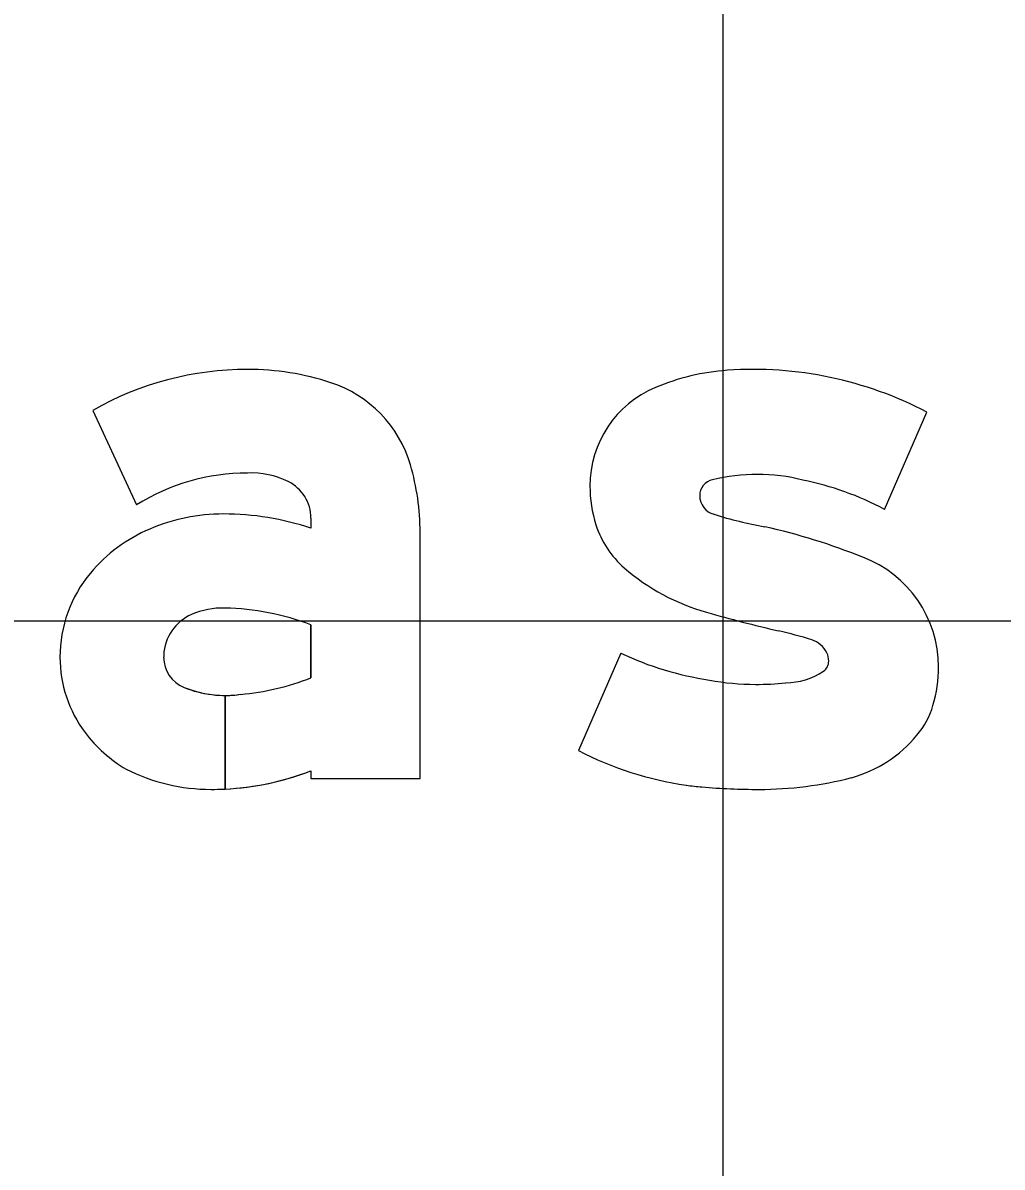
# Model space of a CAD drawing. Extents: x 2193008 to 2198143, y 1236112 to 1237864.
# Drawn here: x 2196325.286 to 2196327.273, y 1237195.998 to 1237198.321 of the extents above; entities that cross this region are included whole.
import ezdxf

# ---------------------------------------------------------------- set-up
doc = ezdxf.new("R2010")
doc.units = 0
for name, color, linetype in [('GSBWFILL', 7, 'Continuous'), ('GSCOLORFILL', 7, 'Continuous'), ('GSOUTLINE', 7, 'Continuous'), ('M-ROADS', 7, 'Continuous')]:
    doc.layers.add(name, color=color, linetype=linetype)

msp = doc.modelspace()

# ---------------------------------------------------------------- linework, layer by layer
at = {"layer": 'GSBWFILL'}
for p, q in [((2196327.0343, 1237197.3331), (2196327.1202, 1237197.5305)), ((2196326.4989, 1237197.041), (2196326.4129, 1237196.8436)), ((2196326.4129, 1237196.8436), (2196326.4129, 1237196.8436))]:
    msp.add_line(p, q, dxfattribs=at)
for points in [[(2196325.4277, 1237197.5341), (2196325.5166, 1237197.3422)], [(2196325.8704, 1237197.3152), (2196325.8704, 1237197.2948)], [(2196325.8704, 1237196.8023), (2196325.8704, 1237196.7868), (2196326.0918, 1237196.7868), (2196326.0918, 1237197.2864)], [(2196325.8704, 1237197.0988), (2196325.8704, 1237196.9912)], [(2196325.696, 1237196.7654), (2196325.696, 1237196.9554)], [(2196325.6961, 1237196.9554), (2196325.6961, 1237196.7654)]]:
    msp.add_lwpolyline(points, dxfattribs=at)
for centre, major_axis, ratio, start_param, end_param in [((2196325.7418, 1237196.9826), (0, 0.6347), 0.999998, 0, 0.517719), ((2196325.7418, 1237197.0753), (0, 0.542), 0.999998, 5.96613, 6.283185), ((2196326.7483, 1237197.1546), (0, 0.462), 0.999993, 0.071378, 0.398007), ((2196326.7678, 1237196.8582), (0, 0.759), 0.999993, 5.800291, 6.352301), ((2196325.8331, 1237197.3535), (0, 0.2491), 0.999998, 4.997165, 5.96613), ((2196326.6534, 1237197.3805), (0, 0.217), 0.999993, 0.398006, 1.570796), ((2196325.7418, 1237196.9826), (0, 0.4243), 0.999998, 0, 0.559495), ((2196325.7497, 1237197.2393), (0, 0.1678), 0.999998, 5.822746, 6.330435), ((2196325.6039, 1237197.2864), (0, 0.4879), 0.999998, 4.712389, 4.997165), ((2196326.7763, 1237197.0199), (0, 0.3842), 0.999993, 0, 0.239757), ((2196326.7763, 1237197.0404), (0, 0.3638), 0.999993, 6.027142, 6.283185), ((2196325.7873, 1237197.3152), (0, 0.083), 0.999998, 4.712389, 5.822746), ((2196326.6956, 1237197.3805), (0, 0.2592), 0.999993, 1.570796, 1.879779), ((2196326.6923, 1237197.3607), (0, 0.0332), 0.999993, 0.21891, 1.570796), ((2196326.7508, 1237196.8008), (0, 0.6031), 0.999993, 5.793797, 6.086746), ((2196326.6979, 1237197.3607), (0, 0.0388), 0.999993, 1.570796, 2.88808), ((2196325.6928, 1237196.9441), (0, 0.3797), 0.999998, 0, 0.404512), ((2196325.6928, 1237196.7648), (0, 0.559), 0.999998, 5.959871, 6.283185), ((2196326.9361, 1237198.1123), (0, 0.8272), 0.999993, 2.83708, 2.965597), ((2196325.6668, 1237197.0006), (0, 0.3175), 0.999998, 0.399285, 0.87593), ((2196326.6332, 1237197.3606), (0, 0.1938), 0.999993, 1.879779, 2.42566), ((2196326.5018, 1237196.02), (0, 1.3103), 0.999993, 5.901211, 6.060377), ((2196326.9056, 1237197.0134), (0, 0.2381), 0.999993, 4.712389, 5.919951), ((2196325.6277, 1237197.0331), (0, 0.2667), 0.999998, 0.87593, 1.570796), ((2196326.7891, 1237197.5397), (0, 0.4312), 0.999993, 2.42566, 2.869403), ((2196325.6918, 1237196.9728), (0, 0.1601), 0.999998, 6.259455, 6.691732), ((2196325.6801, 1237196.5887), (0, 0.5444), 0.999998, 5.926185, 6.254823), ((2196327.4132, 1237199.6838), (0, 2.6643), 0.999993, 2.860128, 2.916667), ((2196325.6655, 1237197.0334), (0, 0.0941), 0.999998, 0.408547, 1.530785), ((2196326.5418, 1237195.9233), (0, 1.1959), 0.999993, 5.990951, 6.04928), ((2196326.8676, 1237197.0153), (0, 0.0564), 0.999993, 5.20773, 5.944931), ((2196325.6159, 1237197.0331), (0, 0.2549), 0.999998, 1.570796, 2.21394), ((2196325.6717, 1237197.0331), (0, 0.1002), 0.999998, 1.530785, 1.570796), ((2196325.6378, 1237197.0331), (0, 0.0664), 0.999998, 1.570796, 2.757027), ((2196326.777, 1237197.6364), (0, 0.6571), 0.999993, 2.70455, 2.991718), ((2196326.8807, 1237197.0252), (0, 0.0402), 0.999993, 4.712389, 5.146352), ((2196326.8953, 1237197.0252), (0, 0.0256), 0.999993, 3.769232, 4.712389), ((2196326.8658, 1237197.0134), (0, 0.2779), 0.999993, 4.42655, 4.712389), ((2196325.6831, 1237197.4675), (0, 0.5118), 0.999998, 3.228562, 3.516221), ((2196326.7724, 1237197.4815), (0, 0.5036), 0.999993, 2.95481, 3.141593), ((2196326.8294, 1237197.1307), (0, 0.15), 0.999993, 3.169414, 3.711965), ((2196325.696, 1237197.1768), (0, 0.2214), 0.999998, 2.757027, 3.141593), ((2196326.7724, 1237197.61), (0, 0.6322), 0.999993, 3.141593, 3.238422), ((2196325.696, 1237197.1768), (0, 0.2214), 0.999998, 3.141843, 3.28451), ((2196326.9731, 1237196.9819), (0, 0.1661), 0.999993, 4.009587, 4.42655), ((2196325.6385, 1237197.0501), (0, 0.2832), 0.999998, 2.21394, 2.611125), ((2196326.896, 1237197.0434), (0, 0.2647), 0.999993, 3.41426, 4.020407), ((2196326.7287, 1237197.4502), (0, 0.6839), 0.999993, 2.661561, 2.999689), ((2196325.6675, 1237197.1457), (0, 0.381), 0.999998, 2.672443, 3.141593), ((2196325.6675, 1237197.3299), (0, 0.5652), 0.999998, 3.192057, 3.508644), ((2196326.7795, 1237197.5175), (0, 0.7528), 0.999993, 3.141593, 3.39368), ((2196325.6675, 1237197.3299), (0, 0.5652), 0.999998, 3.141593, 3.191959), ((2196326.7103, 1237197.3213), (0, 0.5536), 0.999993, 2.999689, 3.056979), ((2196326.7795, 1237198.1246), (0, 1.3599), 0.999993, 3.056204, 3.141593)]:
    msp.add_ellipse(centre, major_axis=major_axis, ratio=ratio, start_param=start_param, end_param=end_param, dxfattribs=at)
at = {"layer": 'GSCOLORFILL'}
for p, q in [((2196327.0343, 1237197.3331), (2196327.1202, 1237197.5305)), ((2196326.4989, 1237197.041), (2196326.4129, 1237196.8436)), ((2196326.4129, 1237196.8436), (2196326.4129, 1237196.8436))]:
    msp.add_line(p, q, dxfattribs=at)
for points in [[(2196325.4277, 1237197.5341), (2196325.5166, 1237197.3422)], [(2196325.8704, 1237197.3152), (2196325.8704, 1237197.2948)], [(2196325.8704, 1237196.8023), (2196325.8704, 1237196.7868), (2196326.0918, 1237196.7868), (2196326.0918, 1237197.2864)], [(2196325.8704, 1237197.0988), (2196325.8704, 1237196.9912)], [(2196325.696, 1237196.7654), (2196325.696, 1237196.9554)], [(2196325.6961, 1237196.9554), (2196325.6961, 1237196.7654)]]:
    msp.add_lwpolyline(points, dxfattribs=at)
for centre, major_axis, ratio, start_param, end_param in [((2196325.7418, 1237196.9826), (0, 0.6347), 0.999998, 0, 0.517719), ((2196325.7418, 1237197.0753), (0, 0.542), 0.999998, 5.96613, 6.283185), ((2196326.7483, 1237197.1546), (0, 0.462), 0.999993, 0.071378, 0.398007), ((2196326.7678, 1237196.8582), (0, 0.759), 0.999993, 5.800291, 6.352301), ((2196325.8331, 1237197.3535), (0, 0.2491), 0.999998, 4.997165, 5.96613), ((2196326.6534, 1237197.3805), (0, 0.217), 0.999993, 0.398006, 1.570796), ((2196325.7418, 1237196.9826), (0, 0.4243), 0.999998, 0, 0.559495), ((2196325.7497, 1237197.2393), (0, 0.1678), 0.999998, 5.822746, 6.330435), ((2196325.6039, 1237197.2864), (0, 0.4879), 0.999998, 4.712389, 4.997165), ((2196326.7763, 1237197.0199), (0, 0.3842), 0.999993, 0, 0.239757), ((2196326.7763, 1237197.0404), (0, 0.3638), 0.999993, 6.027142, 6.283185), ((2196325.7873, 1237197.3152), (0, 0.083), 0.999998, 4.712389, 5.822746), ((2196326.6956, 1237197.3805), (0, 0.2592), 0.999993, 1.570796, 1.879779), ((2196326.6923, 1237197.3607), (0, 0.0332), 0.999993, 0.21891, 1.570796), ((2196326.7508, 1237196.8008), (0, 0.6031), 0.999993, 5.793797, 6.086746), ((2196326.6979, 1237197.3607), (0, 0.0388), 0.999993, 1.570796, 2.88808), ((2196325.6928, 1237196.9441), (0, 0.3797), 0.999998, 0, 0.404512), ((2196325.6928, 1237196.7648), (0, 0.559), 0.999998, 5.959871, 6.283185), ((2196326.9361, 1237198.1123), (0, 0.8272), 0.999993, 2.83708, 2.965597), ((2196325.6668, 1237197.0006), (0, 0.3175), 0.999998, 0.399285, 0.87593), ((2196326.6332, 1237197.3606), (0, 0.1938), 0.999993, 1.879779, 2.42566), ((2196326.5018, 1237196.02), (0, 1.3103), 0.999993, 5.901211, 6.060377), ((2196326.9056, 1237197.0134), (0, 0.2381), 0.999993, 4.712389, 5.919951), ((2196325.6277, 1237197.0331), (0, 0.2667), 0.999998, 0.87593, 1.570796), ((2196326.7891, 1237197.5397), (0, 0.4312), 0.999993, 2.42566, 2.869403), ((2196325.6918, 1237196.9728), (0, 0.1601), 0.999998, 6.259455, 6.691732), ((2196325.6801, 1237196.5887), (0, 0.5444), 0.999998, 5.926185, 6.254823), ((2196327.4132, 1237199.6838), (0, 2.6643), 0.999993, 2.860128, 2.916667), ((2196325.6655, 1237197.0334), (0, 0.0941), 0.999998, 0.408547, 1.530785), ((2196326.5418, 1237195.9233), (0, 1.1959), 0.999993, 5.990951, 6.04928), ((2196326.8676, 1237197.0153), (0, 0.0564), 0.999993, 5.20773, 5.944931), ((2196325.6159, 1237197.0331), (0, 0.2549), 0.999998, 1.570796, 2.21394), ((2196325.6717, 1237197.0331), (0, 0.1002), 0.999998, 1.530785, 1.570796), ((2196325.6378, 1237197.0331), (0, 0.0664), 0.999998, 1.570796, 2.757027), ((2196326.777, 1237197.6364), (0, 0.6571), 0.999993, 2.70455, 2.991718), ((2196326.8807, 1237197.0252), (0, 0.0402), 0.999993, 4.712389, 5.146352), ((2196326.8953, 1237197.0252), (0, 0.0256), 0.999993, 3.769232, 4.712389), ((2196326.8658, 1237197.0134), (0, 0.2779), 0.999993, 4.42655, 4.712389), ((2196325.6831, 1237197.4675), (0, 0.5118), 0.999998, 3.228562, 3.516221), ((2196326.7724, 1237197.4815), (0, 0.5036), 0.999993, 2.95481, 3.141593), ((2196326.8294, 1237197.1307), (0, 0.15), 0.999993, 3.169414, 3.711965), ((2196325.696, 1237197.1768), (0, 0.2214), 0.999998, 2.757027, 3.141593), ((2196326.7724, 1237197.61), (0, 0.6322), 0.999993, 3.141593, 3.238422), ((2196325.696, 1237197.1768), (0, 0.2214), 0.999998, 3.141843, 3.28451), ((2196326.9731, 1237196.9819), (0, 0.1661), 0.999993, 4.009587, 4.42655), ((2196325.6385, 1237197.0501), (0, 0.2832), 0.999998, 2.21394, 2.611125), ((2196326.896, 1237197.0434), (0, 0.2647), 0.999993, 3.41426, 4.020407), ((2196326.7287, 1237197.4502), (0, 0.6839), 0.999993, 2.661561, 2.999689), ((2196325.6675, 1237197.1457), (0, 0.381), 0.999998, 2.672443, 3.141593), ((2196325.6675, 1237197.3299), (0, 0.5652), 0.999998, 3.192057, 3.508644), ((2196326.7795, 1237197.5175), (0, 0.7528), 0.999993, 3.141593, 3.39368), ((2196325.6675, 1237197.3299), (0, 0.5652), 0.999998, 3.141593, 3.191959), ((2196326.7103, 1237197.3213), (0, 0.5536), 0.999993, 2.999689, 3.056979), ((2196326.7795, 1237198.1246), (0, 1.3599), 0.999993, 3.056204, 3.141593)]:
    msp.add_ellipse(centre, major_axis=major_axis, ratio=ratio, start_param=start_param, end_param=end_param, dxfattribs=at)
at = {"layer": 'GSOUTLINE'}
for p, q in [((2196327.0343, 1237197.3331), (2196327.1202, 1237197.5305)), ((2196326.4989, 1237197.041), (2196326.4129, 1237196.8436)), ((2196326.4129, 1237196.8436), (2196326.4129, 1237196.8436))]:
    msp.add_line(p, q, dxfattribs=at)
for points in [[(2196325.4277, 1237197.5341), (2196325.5166, 1237197.3422)], [(2196325.8704, 1237197.3152), (2196325.8704, 1237197.2948)], [(2196325.8704, 1237196.8023), (2196325.8704, 1237196.7868), (2196326.0918, 1237196.7868), (2196326.0918, 1237197.2864)], [(2196325.8704, 1237196.9912), (2196325.8704, 1237197.0988)]]:
    msp.add_lwpolyline(points, dxfattribs=at)
for centre, major_axis, ratio, start_param, end_param in [((2196325.7418, 1237196.9826), (0, 0.6347), 0.999998, 6.283185, 6.800904), ((2196325.7418, 1237197.0753), (0, 0.542), 0.999998, 5.96613, 6.283185), ((2196326.7483, 1237197.1546), (0, 0.462), 0.999993, 0.071378, 0.398007), ((2196326.7678, 1237196.8582), (0, 0.759), 0.999993, 5.800291, 6.352301), ((2196325.8331, 1237197.3535), (0, 0.2491), 0.999998, 4.997165, 5.96613), ((2196326.6534, 1237197.3805), (0, 0.217), 0.999993, 0.398006, 1.570796), ((2196325.7418, 1237196.9826), (0, 0.4243), 0.999998, 0, 0.559495), ((2196325.7497, 1237197.2393), (0, 0.1678), 0.999998, 5.822746, 6.330435), ((2196325.6039, 1237197.2864), (0, 0.4879), 0.999998, 4.712389, 4.997165), ((2196326.7763, 1237197.0199), (0, 0.3842), 0.999993, 0, 0.239757), ((2196326.7763, 1237197.0404), (0, 0.3638), 0.999993, 6.027142, 6.283185), ((2196325.7873, 1237197.3152), (0, 0.083), 0.999998, 4.712389, 5.822746), ((2196326.6956, 1237197.3805), (0, 0.2592), 0.999993, 1.570796, 1.879779), ((2196326.6923, 1237197.3607), (0, 0.0332), 0.999993, 0.21891, 1.570796), ((2196326.7508, 1237196.8008), (0, 0.6031), 0.999993, 5.793797, 6.086746), ((2196326.6979, 1237197.3607), (0, 0.0388), 0.999993, 1.570796, 2.88808), ((2196325.6928, 1237196.9441), (0, 0.3797), 0.999998, 0, 0.404512), ((2196325.6928, 1237196.7648), (0, 0.559), 0.999998, 5.959871, 6.283185), ((2196326.9361, 1237198.1123), (0, 0.8272), 0.999993, 2.83708, 2.965597), ((2196325.6668, 1237197.0006), (0, 0.3175), 0.999998, 0.399285, 0.87593), ((2196326.6332, 1237197.3606), (0, 0.1938), 0.999993, 1.879779, 2.42566), ((2196326.5018, 1237196.02), (0, 1.3103), 0.999993, 5.901211, 6.060377), ((2196326.9056, 1237197.0134), (0, 0.2381), 0.999993, 4.712389, 5.919951), ((2196325.6277, 1237197.0331), (0, 0.2667), 0.999998, 0.87593, 1.570796), ((2196326.7891, 1237197.5397), (0, 0.4312), 0.999993, 2.42566, 2.869403), ((2196325.6918, 1237196.9728), (0, 0.1601), 0.999998, 6.25958, 6.691732), ((2196325.6953, 1237197.1246), (0, 0.0083), 0.999998, 6.254787, 6.25958), ((2196325.6801, 1237196.5887), (0, 0.5444), 0.999998, 5.926185, 6.254787), ((2196327.4132, 1237199.6838), (0, 2.6643), 0.999993, 2.860128, 2.916667), ((2196325.6655, 1237197.0334), (0, 0.0941), 0.999998, 0.408547, 1.530785), ((2196326.5418, 1237195.9233), (0, 1.1959), 0.999993, 5.990951, 6.04928), ((2196326.8676, 1237197.0153), (0, 0.0564), 0.999993, 5.20773, 5.944931), ((2196325.6159, 1237197.0331), (0, 0.2549), 0.999998, 1.570796, 2.21394), ((2196325.6717, 1237197.0331), (0, 0.1002), 0.999998, 1.530785, 1.570796), ((2196325.6378, 1237197.0331), (0, 0.0664), 0.999998, 1.570796, 2.757027), ((2196326.777, 1237197.6364), (0, 0.6571), 0.999993, 2.70455, 2.991718), ((2196326.8807, 1237197.0252), (0, 0.0402), 0.999993, 4.712389, 5.146352), ((2196326.8953, 1237197.0252), (0, 0.0256), 0.999993, 3.769232, 4.712389), ((2196326.8658, 1237197.0134), (0, 0.2779), 0.999993, 4.42655, 4.712389), ((2196325.6831, 1237197.4675), (0, 0.5118), 0.999998, 3.228562, 3.516221), ((2196326.7724, 1237197.4815), (0, 0.5036), 0.999993, 2.95481, 3.141593), ((2196326.8294, 1237197.1307), (0, 0.15), 0.999993, 3.169414, 3.711965), ((2196325.696, 1237197.1768), (0, 0.2214), 0.999998, 2.757027, 3.28451), ((2196326.7724, 1237197.61), (0, 0.6322), 0.999993, 3.141593, 3.238422), ((2196326.9731, 1237196.9819), (0, 0.1661), 0.999993, 4.009587, 4.42655), ((2196325.6385, 1237197.0501), (0, 0.2832), 0.999998, 2.21394, 2.611125), ((2196326.896, 1237197.0434), (0, 0.2647), 0.999993, 3.41426, 4.020407), ((2196326.7287, 1237197.4502), (0, 0.6839), 0.999993, 2.661561, 2.999689), ((2196325.6675, 1237197.1457), (0, 0.381), 0.999998, 2.672443, 3.141593), ((2196325.6675, 1237197.3299), (0, 0.5652), 0.999998, 3.141593, 3.508644), ((2196326.7795, 1237197.5175), (0, 0.7528), 0.999993, 3.141593, 3.39368), ((2196326.7103, 1237197.3213), (0, 0.5536), 0.999993, 2.999689, 3.056979), ((2196326.7795, 1237198.1246), (0, 1.3599), 0.999993, 3.056204, 3.141593)]:
    msp.add_ellipse(centre, major_axis=major_axis, ratio=ratio, start_param=start_param, end_param=end_param, dxfattribs=at)
at = {"layer": 'M-ROADS'}
for p, q in [((2196326.7065, 1237163.1062), (2196326.7065, 1237223.1062)), ((2196394.7065, 1237197.1062), (2196264.7065, 1237197.1062))]:
    msp.add_line(p, q, dxfattribs=at)

doc.saveas('drawing.dxf')
